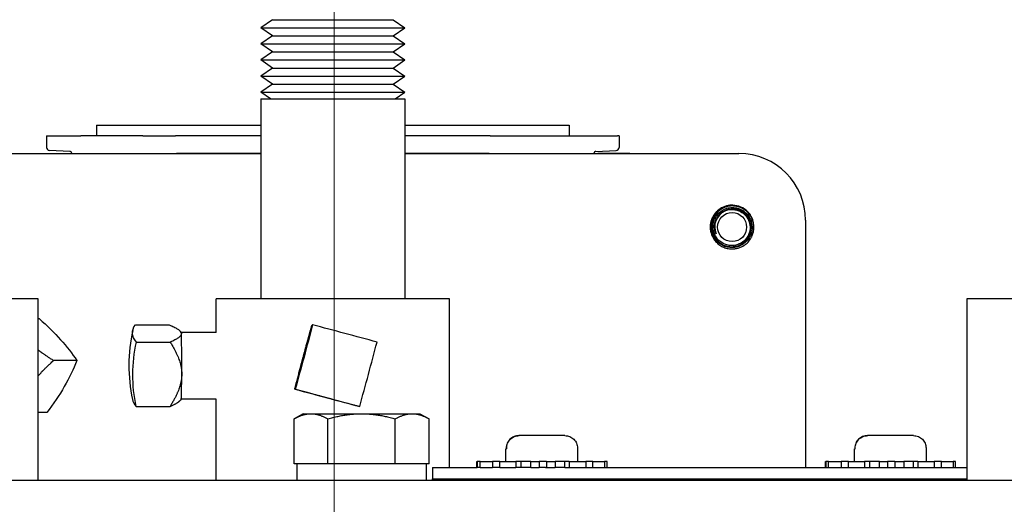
# Model space of a CAD drawing. Extents: x 1 to 669, y 0 to 417.
# Tile 270 of 297: x 549.09 to 552.78, y 268.63 to 270.44. Entities that reach past the tile are written whole.
import ezdxf

# ---------------------------------------------------------------- set-up
doc = ezdxf.new("R2010")
doc.units = 0
doc.header["$LTSCALE"] = 12
doc.header["$MEASUREMENT"] = 0
doc.linetypes.add('C', pattern=[2, 1.25, -0.25, 0.25, -0.25])
doc.layers.add('C', color=4, linetype='C', lineweight=13)
doc.layers.add('D', color=2, linetype='CONTINUOUS')
doc.layers.add('X', color=1, linetype='CONTINUOUS')
doc.styles.get("Standard").update_dxf_attribs({"font": 'SIMPLEX.SHX', "width": 0.875})
doc.dimstyles.new('STANDARD$0', dxfattribs={"dimscale": 32, "dimtxt": 0.09375, "dimasz": 0.0625, "dimexe": 0.03125, "dimexo": 0.03125, "dimgap": 0.03125, "dimtad": 1, "dimtih": 1, "dimtoh": 1, "dimdec": 4, "dimzin": 12, "dimdsep": 46, "dimlunit": 5, "dimtxsty": 'Standard', "dimcen": -0.03125, "dimclrd": 256, "dimclre": 256, "dimclrt": 256, "dimadec": 0, "dimazin": 0, "dimtfac": 0.875, "dimtdec": 4, "dimtofl": 0, "dimtmove": 0, "dimatfit": 3, "dimfxl": 1, "dimtolj": 1, "dimtzin": 12, "dimlwd": 13, "dimlwe": 13, "dimarcsym": 0})

# ---------------------------------------------------------------- blocks, each defined once
blk = doc.blocks.new('*D69')
at = {"layer": 'D', "lineweight": 13, "transparency": 16777216}
for p, q in [((513.7662, 249.6833), (513.7662, 296.3226)), ((550.2712, 280.3418), (550.2712, 296.3226)), ((548.2712, 295.3226), (515.7662, 295.3226))]:
    blk.add_line(p, q, dxfattribs=at)
at = {"layer": 'D', "transparency": 16777216}
for points in [[(515.7662, 295.6559), (515.7662, 294.9892), (513.7662, 295.3226)], [(548.2712, 295.6559), (548.2712, 294.9892), (550.2712, 295.3226)]]:
    blk.add_solid(points, dxfattribs=at)
at = {"layer": 'D', "transparency": 16777216, "insert": (531.2198, 299.8851), "char_height": 3, "attachment_point": 5}
blk.add_mtext('\\A1;36{\\H0.875x;\\S1/2;}{}{\\C2;%%p1/2}', dxfattribs=at)

msp = doc.modelspace()

# ---------------------------------------------------------------- linework, layer by layer
at = {"layer": 'C'}
msp.add_line((550.27125, 279.34178), (550.27125, 163.42201), dxfattribs=at)
at = {"layer": 'X'}
for p, q in [((550.04019, 270.44451), (549.99619, 270.4143)), ((550.04019, 270.44451), (550.04023, 270.44451)), ((550.04023, 270.44451), (550.49219, 270.44451)), ((550.49219, 270.44451), (550.53619, 270.4143)), ((549.99619, 270.4143), (549.99623, 270.4143)), ((550.04019, 270.3841), (549.99619, 270.4143)), ((549.99623, 270.4143), (550.53619, 270.4143)), ((550.49219, 270.3841), (550.53619, 270.4143)), ((550.04019, 270.3841), (549.99619, 270.3539)), ((550.04019, 270.3841), (550.04023, 270.3841)), ((550.04023, 270.3841), (550.49219, 270.3841)), ((550.49219, 270.3841), (550.53619, 270.3539)), ((549.99619, 270.3539), (549.99623, 270.3539)), ((550.04019, 270.32369), (549.99619, 270.3539)), ((550.04019, 270.32369), (549.99619, 270.29349)), ((549.99623, 270.3539), (550.53619, 270.3539)), ((550.04019, 270.32369), (550.04023, 270.32369)), ((550.04023, 270.32369), (550.49219, 270.32369)), ((550.49219, 270.32369), (550.53619, 270.3539)), ((550.49219, 270.32369), (550.53619, 270.29349)), ((549.99619, 270.29349), (549.99623, 270.29349)), ((550.04019, 270.26329), (549.99619, 270.29349)), ((549.99623, 270.29349), (550.53619, 270.29349)), ((550.49219, 270.26329), (550.53619, 270.29349)), ((550.04019, 270.26329), (549.99619, 270.23308)), ((550.04019, 270.26329), (550.04023, 270.26329)), ((550.04023, 270.26329), (550.49219, 270.26329)), ((550.49219, 270.26329), (550.53619, 270.23308)), ((549.99619, 270.23308), (549.99623, 270.23308)), ((550.04019, 270.20288), (549.99619, 270.23308)), ((549.99623, 270.23308), (550.53619, 270.23308)), ((550.49219, 270.20288), (550.53619, 270.23308)), ((550.04019, 270.20288), (549.99619, 270.17268)), ((549.99619, 270.17268), (549.99623, 270.17268)), ((550.03279, 270.14756), (549.99619, 270.17268)), ((549.99623, 270.17268), (550.53619, 270.17268)), ((550.04019, 270.20288), (550.04023, 270.20288)), ((550.04023, 270.20288), (550.49219, 270.20288)), ((550.49219, 270.20288), (550.53619, 270.17268)), ((550.4996, 270.14756), (550.53619, 270.17268)), ((549.99619, 270.14756), (550.53619, 270.14756)), ((549.99619, 270.14756), (549.99619, 269.39756)), ((550.53619, 270.14756), (550.53619, 269.39756)), ((549.38037, 270.04912), (549.72486, 270.04912)), ((549.38037, 270.04912), (549.38037, 270.00975)), ((549.72486, 270.04912), (549.99619, 270.04912)), ((550.53619, 270.04912), (550.80753, 270.04912)), ((550.80753, 270.04912), (551.15202, 270.04912)), ((551.15202, 270.04912), (551.15202, 270.00975)), ((549.19336, 270.00975), (549.19371, 270.00975)), ((549.19336, 270.00975), (549.19336, 269.96596)), ((549.19371, 270.00975), (549.20004, 270.00975)), ((549.20004, 270.00975), (549.32193, 270.00975)), ((549.55431, 270.00975), (549.32193, 270.00975)), ((549.55431, 270.00975), (549.67636, 270.00975)), ((549.99619, 270.00975), (549.67636, 270.00975)), ((550.85603, 270.00975), (550.53619, 270.00975)), ((550.85603, 270.00975), (550.97808, 270.00975)), ((550.97808, 270.00975), (551.21046, 270.00975)), ((551.21046, 270.00975), (551.33235, 270.00975)), ((551.33868, 270.00975), (551.33235, 270.00975)), ((551.33868, 270.00975), (551.33903, 270.00975)), ((551.33903, 270.00975), (551.33903, 269.96596)), ((549.2803, 269.95101), (549.20468, 269.95416)), ((551.25209, 269.95101), (551.32771, 269.95416)), ((548.99413, 269.94278), (549.99619, 269.94278)), ((549.15314, 269.94278), (549.15314, 269.94282)), ((549.15314, 269.94282), (549.27269, 269.94282)), ((549.27269, 269.94282), (549.54287, 269.94282)), ((549.27269, 269.94282), (549.27269, 269.94278)), ((549.28785, 269.94282), (549.28785, 269.94315)), ((549.54287, 269.94282), (549.68067, 269.94282)), ((549.99619, 269.94282), (549.68067, 269.94282)), ((550.85172, 269.94282), (550.53619, 269.94282)), ((550.53619, 269.94278), (551.78785, 269.94278)), ((550.85172, 269.94282), (550.98952, 269.94282)), ((550.98952, 269.94282), (551.2597, 269.94282)), ((551.24454, 269.94282), (551.24454, 269.94315)), ((551.37925, 269.94282), (551.2597, 269.94282)), ((551.2597, 269.94282), (551.2597, 269.94278)), ((551.37925, 269.94278), (551.37925, 269.94282)), ((552.03785, 269.69278), (552.03785, 268.76536)), ((549.16163, 269.39756), (548.59848, 269.39756)), ((549.16163, 268.71756), (549.16163, 269.39756)), ((550.70369, 269.39756), (549.82869, 269.39756)), ((549.82869, 269.27256), (549.82869, 269.39756)), ((550.70369, 268.76536), (550.70369, 269.39756)), ((553.39379, 269.39756), (552.6417, 269.39756)), ((552.6417, 269.39756), (552.6417, 268.71756)), ((549.16697, 269.32329), (549.16163, 269.32329)), ((549.52642, 269.30073), (549.65322, 269.30073)), ((550.19056, 269.30073), (550.18839, 269.30073)), ((549.69821, 269.27253), (549.69505, 269.27629)), ((549.82876, 269.27256), (549.69819, 269.27256)), ((549.53054, 269.23581), (549.65734, 269.23581)), ((549.30745, 269.16673), (549.21955, 269.16673)), ((550.12565, 269.05931), (550.12348, 269.05931)), ((549.52943, 268.99439), (549.65623, 268.99439)), ((549.69821, 269.02258), (549.69386, 269.0174)), ((549.82876, 269.02256), (549.69819, 269.02256)), ((549.82869, 268.71756), (549.82869, 269.02256)), ((550.36703, 268.99439), (550.36487, 268.99439)), ((549.19461, 268.97182), (549.16163, 268.97182)), ((550.15492, 268.96756), (550.12104, 268.948)), ((550.15492, 268.96756), (550.18426, 268.96756)), ((550.18426, 268.96756), (550.37392, 268.96756)), ((550.37392, 268.96756), (550.56358, 268.96756)), ((550.56358, 268.96756), (550.59292, 268.96756)), ((550.59292, 268.96756), (550.6268, 268.948)), ((550.12104, 268.77956), (550.12104, 268.948)), ((550.24748, 268.77956), (550.24748, 268.948)), ((550.50036, 268.77956), (550.50036, 268.948)), ((550.6268, 268.77956), (550.6268, 268.948)), ((550.96448, 268.88536), (550.96366, 268.88536)), ((551.13586, 268.88536), (550.96448, 268.88536)), ((552.27056, 268.88536), (552.26974, 268.88536)), ((552.44194, 268.88536), (552.27056, 268.88536)), ((550.91476, 268.83536), (550.91734, 268.83536)), ((550.91476, 268.78836), (550.91476, 268.83536)), ((550.91652, 268.83936), (550.91652, 268.83536)), ((550.91734, 268.83536), (550.91734, 268.83936)), ((551.183, 268.83936), (551.183, 268.83536)), ((551.183, 268.83536), (551.18476, 268.83536)), ((551.18476, 268.78836), (551.18476, 268.83536)), ((552.22084, 268.83536), (552.22342, 268.83536)), ((552.22084, 268.78836), (552.22084, 268.83536)), ((552.2226, 268.83936), (552.2226, 268.83536)), ((552.22342, 268.83536), (552.22342, 268.83936)), ((552.48908, 268.83936), (552.48908, 268.83536)), ((552.48908, 268.83536), (552.49084, 268.83536)), ((552.49084, 268.78836), (552.49084, 268.83536)), ((550.13117, 268.77956), (550.12104, 268.77956)), ((550.23749, 268.77956), (550.13117, 268.77956)), ((550.13117, 268.77956), (550.13117, 268.71756)), ((550.24748, 268.77956), (550.23749, 268.77956)), ((550.26747, 268.77956), (550.24748, 268.77956)), ((550.48037, 268.77956), (550.26747, 268.77956)), ((550.50036, 268.77956), (550.48037, 268.77956)), ((550.51036, 268.77956), (550.50036, 268.77956)), ((550.61681, 268.77956), (550.51036, 268.77956)), ((550.6268, 268.77956), (550.61681, 268.77956)), ((550.61742, 268.71756), (550.61742, 268.77956)), ((550.8057, 268.76536), (550.8057, 268.78836)), ((550.8057, 268.78836), (550.80724, 268.78836)), ((550.81783, 268.78836), (550.80724, 268.78836)), ((550.80724, 268.78836), (550.80724, 268.76536)), ((550.81783, 268.76536), (550.81783, 268.78836)), ((550.81783, 268.78836), (550.86445, 268.78836)), ((550.89211, 268.78836), (550.86445, 268.78836)), ((550.86445, 268.78836), (550.86445, 268.76536)), ((550.89211, 268.76536), (550.89211, 268.78836)), ((550.89211, 268.78836), (550.95217, 268.78836)), ((550.97131, 268.78836), (550.95217, 268.78836)), ((550.95217, 268.78836), (550.95217, 268.76536)), ((551.00863, 268.78836), (550.97131, 268.78836)), ((550.97131, 268.78836), (550.97131, 268.76536)), ((551.00863, 268.76536), (551.00863, 268.78836)), ((551.00863, 268.78836), (551.0389, 268.78836)), ((551.06662, 268.78836), (551.0389, 268.78836)), ((551.0389, 268.78836), (551.0389, 268.76536)), ((551.06662, 268.78836), (551.09919, 268.78836)), ((551.06662, 268.78836), (551.06662, 268.76536)), ((551.13617, 268.78836), (551.09919, 268.78836)), ((551.09919, 268.78836), (551.09919, 268.76536)), ((551.13617, 268.76536), (551.13617, 268.78836)), ((551.15231, 268.78836), (551.13617, 268.78836)), ((551.15231, 268.78836), (551.21383, 268.78836)), ((551.15231, 268.78836), (551.15231, 268.76536)), ((551.24055, 268.78836), (551.21383, 268.78836)), ((551.21383, 268.78836), (551.21383, 268.76536)), ((551.24055, 268.76536), (551.24055, 268.78836)), ((551.24055, 268.78836), (551.2845, 268.78836)), ((551.29382, 268.78836), (551.2845, 268.78836)), ((551.2845, 268.78836), (551.2845, 268.76536)), ((551.29382, 268.76536), (551.29382, 268.78836)), ((552.11178, 268.76536), (552.11178, 268.78836)), ((552.11178, 268.78836), (552.11333, 268.78836)), ((552.12391, 268.78836), (552.11333, 268.78836)), ((552.11333, 268.78836), (552.11333, 268.76536)), ((552.12391, 268.76536), (552.12391, 268.78836)), ((552.12391, 268.78836), (552.17054, 268.78836)), ((552.19819, 268.78836), (552.17054, 268.78836)), ((552.17054, 268.78836), (552.17054, 268.76536)), ((552.19819, 268.76536), (552.19819, 268.78836)), ((552.19819, 268.78836), (552.25826, 268.78836)), ((552.2774, 268.78836), (552.25826, 268.78836)), ((552.25826, 268.78836), (552.25826, 268.76536)), ((552.31471, 268.78836), (552.2774, 268.78836)), ((552.2774, 268.78836), (552.2774, 268.76536)), ((552.31471, 268.76536), (552.31471, 268.78836)), ((552.31471, 268.78836), (552.34498, 268.78836)), ((552.37271, 268.78836), (552.34498, 268.78836)), ((552.34498, 268.78836), (552.34498, 268.76536)), ((552.37271, 268.78836), (552.40528, 268.78836)), ((552.37271, 268.78836), (552.37271, 268.76536)), ((552.44225, 268.78836), (552.40528, 268.78836)), ((552.40528, 268.78836), (552.40528, 268.76536)), ((552.44225, 268.76536), (552.44225, 268.78836)), ((552.45839, 268.78836), (552.44225, 268.78836)), ((552.45839, 268.78836), (552.51991, 268.78836)), ((552.45839, 268.78836), (552.45839, 268.76536)), ((552.54664, 268.78836), (552.51991, 268.78836)), ((552.51991, 268.78836), (552.51991, 268.76536)), ((552.54664, 268.76536), (552.54664, 268.78836)), ((552.54664, 268.78836), (552.59058, 268.78836)), ((552.5999, 268.78836), (552.59058, 268.78836)), ((552.59058, 268.78836), (552.59058, 268.76536)), ((552.5999, 268.76536), (552.5999, 268.78836)), ((550.6403, 268.76536), (550.8057, 268.76536)), ((550.6403, 268.76536), (550.6403, 268.72356)), ((550.8057, 268.76536), (550.80724, 268.76536)), ((550.81783, 268.76536), (550.80724, 268.76536)), ((550.81783, 268.76536), (550.86445, 268.76536)), ((550.89211, 268.76536), (550.86445, 268.76536)), ((550.89211, 268.76536), (550.95217, 268.76536)), ((550.97131, 268.76536), (550.95217, 268.76536)), ((551.00863, 268.76536), (550.97131, 268.76536)), ((551.00863, 268.76536), (551.0389, 268.76536)), ((551.06369, 268.76536), (551.0389, 268.76536)), ((551.06369, 268.76536), (551.06852, 268.76536)), ((551.06852, 268.76536), (551.09919, 268.76536)), ((551.13617, 268.76536), (551.09919, 268.76536)), ((551.13617, 268.76536), (552.6417, 268.76536)), ((555.25475, 268.71756), (543.32869, 268.71756)), ((550.63996, 268.72356), (550.96243, 268.72356)), ((550.63996, 268.71756), (550.63996, 268.72356)), ((550.96243, 268.72356), (552.6417, 268.72356))]:
    msp.add_line(p, q, dxfattribs=at)
msp.add_circle((551.76226, 269.66719), 0.0545, dxfattribs=at)
for centre, radius, start, end in [((549.20517, 269.96596), 0.01181, 180, 267.61406), ((549.27997, 269.94315), 0.00787, 360, 87.61406), ((551.25241, 269.94315), 0.00787, 92.38594, 180), ((551.32722, 269.96596), 0.01181, 272.38594, 0), ((551.78785, 269.69278), 0.25, 0, 90), ((551.76226, 269.66719), 0.06509, 114.10378, 203.16334), ((551.76226, 269.66719), 0.082, 3.8245, 33.89063), ((551.76226, 269.66719), 0.082, 349.40615, 3.8245), ((550.1221, 269.14756), 0.62, 167.68663, 191.78751)]:
    msp.add_arc(centre, radius, start, end, dxfattribs=at)
at = {"layer": 'X', "extrusion": (1.83348e-16, -9.11113e-17, -1)}
msp.add_ellipse((548.8253, 269.24501), major_axis=(0.52554, -0.30428), ratio=0.4340734, start_param=-1.1348015, end_param=-0.7201579, dxfattribs=at)
at = {"layer": 'X', "extrusion": (2.23667e-16, 1.95342e-16, -1)}
msp.add_ellipse((550.12266, 269.26827), major_axis=(-0.60726, 0.00279), ratio=0.259641, start_param=-0.2249947, end_param=0.1896489, dxfattribs=at)
at = {"layer": 'X', "extrusion": (-5.51276e-16, 1.94534e-16, -1)}
msp.add_ellipse((550.14796, 269.18002), major_axis=(-0.15772, -0.58643), ratio=0.0164805, start_param=-1.7825504, end_param=-1.3679068, dxfattribs=at)
at = {"layer": 'X'}
for centre, major_axis, ratio, start_param, end_param in [((550.30111, 269.26827), (-0.58644, 0.15767), 0.0044317, -1.7945995, -1.3799559), ((549.69816, 269.14756), (0, 0.125), 0.0170659, -0.2626896, -0.0203427), ((549.69816, 269.14756), (0, 0.125), 0.0170659, -1.8334859, -0.2626896), ((550.38935, 269.1151), (0.15772, 0.58643), 0.0164805, -1.7736858, -1.3590423), ((549.69816, 269.14756), (0, 0.125), 0.0170659, -2.6188841, -1.8334859), ((549.69816, 269.14756), (0, -0.125), 0.0170659, 0.0203427, 0.5227086), ((550.12155, 269.02685), (-0.60726, 0.00279), 0.259641, 0.0553707, 0.2249947)]:
    msp.add_ellipse(centre, major_axis=major_axis, ratio=ratio, start_param=start_param, end_param=end_param, dxfattribs=at)
at = {"layer": 'X', "extrusion": (2.4426e-16, 3.71011e-18, -1)}
msp.add_ellipse((550.12416, 269.1151), major_axis=(-0.60605, -0.03846), ratio=0.9655544, start_param=-0.1416872, end_param=0.2729563, dxfattribs=at)
at = {"layer": 'X', "extrusion": (2.30965e-16, 2.92822e-17, -1)}
msp.add_ellipse((548.83912, 269.06928), major_axis=(-0.45197, -0.40558), ratio=0.5403935, start_param=-2.3201604, end_param=-1.9055168, dxfattribs=at)
at = {"layer": 'X', "extrusion": (2.75638e-15, 9.38775e-15, -1)}
msp.add_ellipse((550.2362, 269.02685), major_axis=(0.58644, -0.15767), ratio=0.0044317, start_param=-1.7616367, end_param=-1.3469932, dxfattribs=at)
at = {"layer": 'X'}
for points, knots in [([(551.75679, 269.74901), (551.75578, 269.74894), (551.75477, 269.74886), (551.75377, 269.74875), (551.73662, 269.74697), (551.72014, 269.73964), (551.70731, 269.72806), (551.70431, 269.72535), (551.70151, 269.72243), (551.69895, 269.71931), (551.69491, 269.71441), (551.69145, 269.70903), (551.68867, 269.70337), (551.68845, 269.70293), (551.68824, 269.70249), (551.68803, 269.70205), (551.68734, 269.70057), (551.68669, 269.69907), (551.68608, 269.69755), (551.6853, 269.69558), (551.68459, 269.69358), (551.68396, 269.69156), (551.6827, 269.68751), (551.68176, 269.68338), (551.68114, 269.67918), (551.68077, 269.67667), (551.68051, 269.67413), (551.68037, 269.67158), (551.68022, 269.66865), (551.68022, 269.66573), (551.68037, 269.66281), (551.68064, 269.65787), (551.68135, 269.65297), (551.6825, 269.64816), (551.68318, 269.64529), (551.68402, 269.64246), (551.68501, 269.63967), (551.68598, 269.63697), (551.68709, 269.63429), (551.68834, 269.6317), (551.69004, 269.62815), (551.692, 269.62474), (551.69414, 269.62155), (551.69612, 269.61858), (551.69834, 269.6157), (551.70074, 269.61297), (551.70241, 269.61108), (551.70416, 269.60927), (551.70599, 269.60755), (551.71045, 269.60334), (551.71537, 269.59964), (551.72066, 269.59653), (551.72267, 269.59534), (551.72474, 269.59424), (551.72685, 269.59323), (551.72955, 269.59194), (551.73231, 269.5908), (551.73513, 269.58981), (551.7407, 269.58786), (551.74647, 269.58651), (551.75234, 269.5858), (551.75447, 269.58554), (551.75662, 269.58536), (551.75877, 269.58527), (551.76178, 269.58514), (551.76478, 269.58518), (551.76773, 269.58538), (551.76932, 269.58548), (551.77093, 269.58564), (551.77253, 269.58584), (551.77661, 269.58636), (551.7807, 269.58719), (551.7847, 269.58832), (551.78698, 269.58897), (551.78923, 269.58972), (551.79143, 269.59056), (551.79901, 269.59345), (551.80612, 269.59744), (551.81252, 269.60241), (551.81454, 269.60397), (551.81648, 269.60563), (551.81834, 269.60737), (551.82339, 269.6121), (551.82781, 269.61745), (551.83151, 269.62329), (551.83233, 269.62458), (551.83312, 269.62591), (551.83387, 269.62725), (551.83457, 269.6285), (551.83523, 269.62976), (551.83585, 269.63102), (551.83716, 269.63369), (551.83834, 269.63645), (551.83936, 269.63929), (551.84087, 269.64345), (551.84205, 269.64777), (551.84286, 269.65212)], [-0.93313161, -0.93313161, -0.93313161, -0.93313161, -0.92542353, -0.92542353, -0.92542353, -0.79365833, -0.79365833, -0.79365833, -0.76286747, -0.76286747, -0.76286747, -0.71427767, -0.71427767, -0.71427767, -0.71055038, -0.71055038, -0.71055038, -0.69807063, -0.69807063, -0.69807063, -0.68182584, -0.68182584, -0.68182584, -0.64937401, -0.64937401, -0.64937401, -0.62989397, -0.62989397, -0.62989397, -0.60750876, -0.60750876, -0.60750876, -0.56962416, -0.56962416, -0.56962416, -0.54704828, -0.54704828, -0.54704828, -0.52514764, -0.52514764, -0.52514764, -0.49524326, -0.49524326, -0.49524326, -0.46747086, -0.46747086, -0.46747086, -0.44823458, -0.44823458, -0.44823458, -0.4012259, -0.4012259, -0.4012259, -0.3833489, -0.3833489, -0.3833489, -0.36048355, -0.36048355, -0.36048355, -0.31525598, -0.31525598, -0.31525598, -0.29881528, -0.29881528, -0.29881528, -0.27580261, -0.27580261, -0.27580261, -0.26336611, -0.26336611, -0.26336611, -0.23181859, -0.23181859, -0.23181859, -0.21378255, -0.21378255, -0.21378255, -0.15176248, -0.15176248, -0.15176248, -0.13227386, -0.13227386, -0.13227386, -0.07943558, -0.07943558, -0.07943558, -0.06770339, -0.06770339, -0.06770339, -0.05676836, -0.05676836, -0.05676836, -0.03374792, -0.03374792, -0.03374792, -0.000001, -0.000001, -0.000001, -0.000001]), ([(551.76739, 269.59044), (551.76307, 269.59009), (551.7564, 269.58989), (551.74202, 269.5923), (551.73592, 269.59412), (551.72095, 269.60065), (551.71264, 269.60638), (551.69802, 269.62133), (551.69255, 269.63022), (551.68514, 269.64878), (551.68324, 269.65896), (551.68344, 269.6796), (551.68559, 269.68986), (551.69067, 269.70177), (551.6918, 269.70408), (551.69799, 269.71541), (551.70468, 269.72346), (551.71891, 269.73505), (551.72583, 269.73915), (551.73699, 269.74367), (551.74084, 269.7449), (551.74875, 269.74678), (551.75276, 269.74742), (551.75687, 269.74775)], [-0.36679381, -0.36679381, -0.36679381, -0.36679381, -0.3337249, -0.3337249, -0.30827571, -0.30827571, -0.268149, -0.268149, -0.2243592, -0.2243592, -0.17816778, -0.17816778, -0.13139149, -0.13139149, -0.11986713, -0.11986713, -0.07295309, -0.07295309, -0.03676175, -0.03676175, -0.01847099, -0.01847099, -0.000001, -0.000001, -0.000001, -0.000001]), ([(551.75699, 269.74593), (551.75298, 269.74558), (551.74909, 269.74494), (551.74148, 269.74309), (551.73779, 269.74189), (551.72719, 269.73756), (551.72063, 269.73369), (551.70698, 269.72268), (551.70049, 269.715), (551.69442, 269.70415), (551.69332, 269.70194), (551.68821, 269.69034), (551.68601, 269.68028), (551.68572, 269.66015), (551.68751, 269.65028), (551.69457, 269.63234), (551.69988, 269.62354), (551.71412, 269.60901), (551.72201, 269.60357), (551.73633, 269.59727), (551.74226, 269.5955), (551.75646, 269.59312), (551.76306, 269.59338), (551.76717, 269.59374)], [-0.60423478, -0.60423478, -0.60423478, -0.60423478, -0.57349029, -0.57349029, -0.54347454, -0.54347454, -0.48472292, -0.48472292, -0.40746795, -0.40746795, -0.38838297, -0.38838297, -0.30926882, -0.30926882, -0.23222566, -0.23222566, -0.15972821, -0.15972821, -0.09625367, -0.09625367, -0.05509141, -0.05509141, -0.000001, -0.000001, -0.000001, -0.000001]), ([(551.76688, 269.59804), (551.76327, 269.59774), (551.75773, 269.59754), (551.74571, 269.59931), (551.74058, 269.60067), (551.72725, 269.60588), (551.71956, 269.61076), (551.70577, 269.62383), (551.70057, 269.63169), (551.69331, 269.64803), (551.69124, 269.65716), (551.69071, 269.67581), (551.6923, 269.68515), (551.69731, 269.69825), (551.69939, 269.70241), (551.70681, 269.71429), (551.71329, 269.72121), (551.72619, 269.73051), (551.73196, 269.73359), (551.74115, 269.737), (551.74431, 269.73794), (551.75076, 269.73938), (551.75403, 269.73988), (551.75738, 269.74015)], [0.000001, 0.000001, 0.000001, 0.000001, 0.02763598, 0.02763598, 0.04892536, 0.04892536, 0.08526431, 0.08526431, 0.12541941, 0.12541941, 0.16876536, 0.16876536, 0.21258246, 0.21258246, 0.23423216, 0.23423216, 0.27834016, 0.27834016, 0.30890511, 0.30890511, 0.32436238, 0.32436238, 0.33995375, 0.33995375, 0.33995375, 0.33995375]), ([(551.70242, 269.64159), (551.69883, 269.64942), (551.69682, 269.65788), (551.69618, 269.6748), (551.69745, 269.6831), (551.70173, 269.69513), (551.70364, 269.69914), (551.71035, 269.71032), (551.71618, 269.71681), (551.72799, 269.72573), (551.73339, 269.72875), (551.74206, 269.73214), (551.74507, 269.73308), (551.75127, 269.73455), (551.75444, 269.73507), (551.7577, 269.73536)], [-0.32929485, -0.32929485, -0.32929485, -0.32929485, -0.26295457, -0.26295457, -0.19878749, -0.19878749, -0.16464849, -0.16464849, -0.0974389, -0.0974389, -0.0495545, -0.0495545, -0.02506029, -0.02506029, -0.000001, -0.000001, -0.000001, -0.000001]), ([(551.83033, 269.71292), (551.82966, 269.71391), (551.82896, 269.7149), (551.82824, 269.71588), (551.82585, 269.71913), (551.82317, 269.72224), (551.82028, 269.72513), (551.81855, 269.72687), (551.81674, 269.72852), (551.81487, 269.73009), (551.79886, 269.74348), (551.77763, 269.75041), (551.75679, 269.74901)], [-1.31401927, -1.31401927, -1.31401927, -1.31401927, -1.30468977, -1.30468977, -1.30468977, -1.27363404, -1.27363404, -1.27363404, -1.25496938, -1.25496938, -1.25496938, -1.09531361, -1.09531361, -1.09531361, -1.09531361]), ([(551.75687, 269.74775), (551.76138, 269.74811), (551.76828, 269.74831), (551.78319, 269.74584), (551.78953, 269.74398), (551.80249, 269.7384), (551.80896, 269.73448), (551.82074, 269.72488), (551.82597, 269.71922), (551.83033, 269.71292)], [0.000001, 0.000001, 0.000001, 0.000001, 0.03448684, 0.03448684, 0.06109334, 0.06109334, 0.09154963, 0.09154963, 0.12252822, 0.12252822, 0.12252822, 0.12252822]), ([(551.84286, 269.65212), (551.84401, 269.65905), (551.84425, 269.66611), (551.84294, 269.68007), (551.84139, 269.68691), (551.8354, 269.70326), (551.82995, 269.71233), (551.8161, 269.72759), (551.80791, 269.73373), (551.79241, 269.74128), (551.78564, 269.74352), (551.77514, 269.74551), (551.77156, 269.74593), (551.76428, 269.74631), (551.76061, 269.74624), (551.75699, 269.74593)], [0.000001, 0.000001, 0.000001, 0.000001, 0.05370401, 0.05370401, 0.10715149, 0.10715149, 0.18670858, 0.18670858, 0.26392559, 0.26392559, 0.31792002, 0.31792002, 0.34527906, 0.34527906, 0.37341594, 0.37341594, 0.37341594, 0.37341594]), ([(551.75738, 269.74015), (551.76125, 269.74047), (551.76717, 269.74066), (551.77999, 269.73873), (551.78546, 269.73725), (551.79954, 269.73164), (551.80762, 269.72644), (551.82203, 269.71259), (551.82746, 269.7043), (551.83502, 269.68698), (551.83714, 269.67734), (551.83757, 269.6577), (551.83584, 269.64787), (551.83047, 269.63412), (551.82825, 269.62976), (551.82037, 269.6173), (551.8135, 269.61006), (551.79992, 269.60039), (551.7939, 269.59721), (551.78431, 269.59369), (551.78101, 269.59272), (551.77428, 269.59124), (551.77088, 269.59072), (551.76739, 269.59044)], [-0.35692603, -0.35692603, -0.35692603, -0.35692603, -0.32731327, -0.32731327, -0.30447257, -0.30447257, -0.26598434, -0.26598434, -0.22363199, -0.22363199, -0.17827938, -0.17827938, -0.13243207, -0.13243207, -0.10980537, -0.10980537, -0.06373269, -0.06373269, -0.03211381, -0.03211381, -0.01612591, -0.01612591, -0.000001, -0.000001, -0.000001, -0.000001]), ([(551.76717, 269.59374), (551.77002, 269.59399), (551.77278, 269.5944), (551.77825, 269.59553), (551.78092, 269.59625), (551.78867, 269.5988), (551.7936, 269.60105), (551.80628, 269.60866), (551.81332, 269.61501), (551.82407, 269.62933), (551.82856, 269.63778), (551.83229, 269.65227), (551.83301, 269.65691), (551.83376, 269.67078), (551.83246, 269.67999), (551.82636, 269.69758), (551.82151, 269.70585), (551.80927, 269.71938), (551.80218, 269.72472), (551.7887, 269.73132), (551.78278, 269.73329), (551.77358, 269.73502), (551.77045, 269.73539), (551.76407, 269.73571), (551.76086, 269.73564), (551.7577, 269.73536)], [-0.51116193, -0.51116193, -0.51116193, -0.51116193, -0.48930949, -0.48930949, -0.46786467, -0.46786467, -0.42593435, -0.42593435, -0.35302019, -0.35302019, -0.28690608, -0.28690608, -0.25682336, -0.25682336, -0.19761206, -0.19761206, -0.13707743, -0.13707743, -0.08074002, -0.08074002, -0.04092823, -0.04092823, -0.02076799, -0.02076799, -0.000001, -0.000001, -0.000001, -0.000001]), ([(551.75785, 269.73255), (551.76133, 269.73285), (551.76658, 269.73302), (551.77803, 269.73135), (551.78298, 269.73003), (551.79566, 269.72501), (551.80292, 269.72037), (551.81594, 269.70792), (551.82082, 269.70045), (551.82761, 269.68498), (551.82953, 269.67633), (551.82996, 269.65867), (551.82841, 269.64983), (551.82361, 269.63746), (551.82163, 269.63353), (551.81455, 269.62231), (551.80838, 269.61577), (551.79616, 269.60705), (551.79074, 269.60417), (551.78212, 269.60099), (551.77915, 269.60011), (551.77309, 269.59877), (551.77003, 269.5983), (551.76688, 269.59804)], [0.00067548, 0.00067548, 0.00067548, 0.00067548, 0.02659996, 0.02659996, 0.04706986, 0.04706986, 0.08127557, 0.08127557, 0.11926674, 0.11926674, 0.16043741, 0.16043741, 0.20208623, 0.20208623, 0.22263588, 0.22263588, 0.26458308, 0.26458308, 0.29335483, 0.29335483, 0.30790777, 0.30790777, 0.3225855, 0.3225855, 0.3225855, 0.3225855]), ([(550.96366, 268.88536), (550.95774, 268.88536), (550.95077, 268.88401), (550.93995, 268.87959), (550.93417, 268.87579), (550.92603, 268.86773), (550.92221, 268.86208), (550.91785, 268.85163), (550.91652, 268.845), (550.91652, 268.83936)], [0.53468097, 0.53468097, 0.53468097, 0.53468097, 0.57977103, 0.57977103, 0.62373144, 0.62373144, 0.66704696, 0.66704696, 0.7100086, 0.7100086, 0.7100086, 0.7100086]), ([(550.91734, 268.83936), (550.91734, 268.845), (550.91867, 268.85163), (550.92303, 268.86208), (550.92685, 268.86773), (550.93499, 268.87579), (550.94077, 268.87959), (550.95159, 268.88401), (550.95856, 268.88536), (550.96448, 268.88536)], [0, 0, 0, 0, 0.04296164, 0.04296164, 0.08627715, 0.08627715, 0.13023757, 0.13023757, 0.17532763, 0.17532763, 0.17532763, 0.17532763]), ([(551.13586, 268.88536), (551.14177, 268.88536), (551.14874, 268.88401), (551.15956, 268.87959), (551.16534, 268.87579), (551.17348, 268.86773), (551.1773, 268.86208), (551.18166, 268.85163), (551.183, 268.845), (551.183, 268.83936)], [0.53468097, 0.53468097, 0.53468097, 0.53468097, 0.57977103, 0.57977103, 0.62373144, 0.62373144, 0.66704696, 0.66704696, 0.7100086, 0.7100086, 0.7100086, 0.7100086]), ([(552.26974, 268.88536), (552.26382, 268.88536), (552.25685, 268.88401), (552.24604, 268.87959), (552.24025, 268.87579), (552.23211, 268.86773), (552.2283, 268.86208), (552.22393, 268.85163), (552.2226, 268.845), (552.2226, 268.83936)], [0.53468097, 0.53468097, 0.53468097, 0.53468097, 0.57977103, 0.57977103, 0.62373144, 0.62373144, 0.66704696, 0.66704696, 0.7100086, 0.7100086, 0.7100086, 0.7100086]), ([(552.22342, 268.83936), (552.22342, 268.845), (552.22475, 268.85163), (552.22911, 268.86208), (552.23293, 268.86773), (552.24107, 268.87579), (552.24686, 268.87959), (552.25767, 268.88401), (552.26464, 268.88536), (552.27056, 268.88536)], [0, 0, 0, 0, 0.04296164, 0.04296164, 0.08627715, 0.08627715, 0.13023757, 0.13023757, 0.17532763, 0.17532763, 0.17532763, 0.17532763]), ([(552.44194, 268.88536), (552.44786, 268.88536), (552.45483, 268.88401), (552.46564, 268.87959), (552.47143, 268.87579), (552.47956, 268.86773), (552.48338, 268.86208), (552.48775, 268.85163), (552.48908, 268.845), (552.48908, 268.83936)], [0.53468097, 0.53468097, 0.53468097, 0.53468097, 0.57977103, 0.57977103, 0.62373144, 0.62373144, 0.66704696, 0.66704696, 0.7100086, 0.7100086, 0.7100086, 0.7100086])]:
    msp.add_open_spline(points, degree=3, knots=knots, dxfattribs=at)
msp.add_open_spline([(551.75786, 269.73234), (551.75016, 269.73189), (551.74262, 269.72986), (551.73568, 269.7266)], degree=3, dxfattribs=at)
for points, weights in [([(549.65322, 269.30073), (549.69787, 269.28171), (549.69872, 269.26827)], [1.70765438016, 2.06132118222, 2.06132118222]), ([(550.1552, 269.18002), (550.16864, 269.23002), (550.18839, 269.30073)], [2.06132118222, 2.06132118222, 1.70765438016]), ([(549.69872, 269.26827), (549.69957, 269.25482), (549.65734, 269.23581)], [2.06132118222, 2.06132118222, 1.70765438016]), ([(549.65734, 269.23581), (549.70045, 269.1651), (549.70022, 269.1151)], [1.70765438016, 2.06132118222, 2.06132118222]), ([(549.21955, 269.16673), (549.18466, 269.18918), (549.16163, 269.20684)], [1.70765438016, 1.86425199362, 1.95151086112]), ([(550.12348, 269.05931), (550.14175, 269.13002), (550.1552, 269.18002)], [1.70765438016, 2.06132118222, 2.06132118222]), ([(549.16163, 269.10877), (549.18318, 269.13386), (549.21955, 269.16673)], [1.98298620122, 1.89487454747, 1.70765438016]), ([(549.70022, 269.1151), (549.7, 269.0651), (549.65623, 268.99439)], [2.06132118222, 2.06132118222, 1.70765438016]), ([(550.24343, 269.02685), (550.19344, 269.04029), (550.12348, 269.05931)], [2.06132118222, 2.06132118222, 1.70765438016]), ([(549.65623, 268.99439), (549.68568, 269.00764), (549.69386, 269.0174)], [1.70765438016, 1.93967770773, 2.01948198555]), ([(550.36487, 268.99439), (550.29343, 269.0134), (550.24343, 269.02685)], [1.70765438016, 2.06132118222, 2.06132118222]), ([(550.12104, 268.948), (550.15492, 268.96756), (550.18426, 268.96756)], [1.76277349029, 1.89912449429, 1.89912449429]), ([(550.18426, 268.96756), (550.2136, 268.96756), (550.24748, 268.948)], [1.89912449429, 1.89912449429, 1.76277349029]), ([(550.24748, 268.948), (550.31524, 268.96756), (550.37392, 268.96756)], [1.76277349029, 1.89912449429, 1.89912449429]), ([(550.37392, 268.96756), (550.4326, 268.96756), (550.50036, 268.948)], [1.89912449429, 1.89912449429, 1.76277349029]), ([(550.50036, 268.948), (550.53424, 268.96756), (550.56358, 268.96756)], [1.76277349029, 1.89912449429, 1.89912449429]), ([(550.56358, 268.96756), (550.59292, 268.96756), (550.6268, 268.948)], [1.89912449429, 1.89912449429, 1.76277349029])]:
    msp.add_rational_spline(points, weights, degree=2, dxfattribs=at)

# ---------------------------------------------------------------- dimensions: what is measured, and where the dimension line sits
at = {"layer": 'D'}
dim = msp.add_linear_dim(base=(513.76619, 295.32258), p1=(550.27125, 279.34178), p2=(513.76619, 248.68326), text='<>{}{\\C2;%%p1/2}', dimstyle='STANDARD$0', override={"dimdec": 1, "dimtp": 0.5, "dimtm": 0.5, "dimarcsym": 1}, dxfattribs=at)
dim.commit()
dim.dimension.update_dxf_attribs({"geometry": '*D69', "text_midpoint": (531.21977, 295.32258), "dimtype": 160})

doc.saveas('drawing.dxf')
